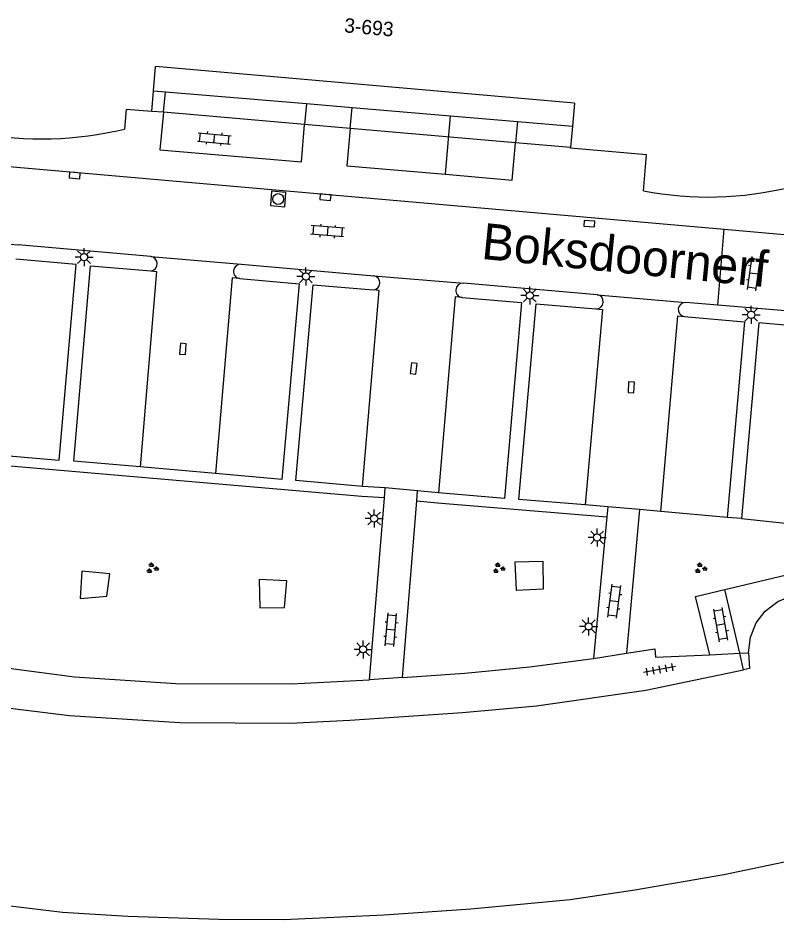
# Model space of a CAD drawing. Extents: x 131000 to 133014, y 396499 to 399001.
# Drawn here: x 132744.3 to 132796.9, y 396782.4 to 396844.9 of the extents above; entities that cross this region are included whole.
import ezdxf

# ---------------------------------------------------------------- set-up
doc = ezdxf.new("R2010")
doc.units = 0
for name, color, linetype in [('gg-anno-huisnummerreeks BGT', 7, 'Continuous'), ('gg-anno-openbare ruimte label', 7, 'Continuous'), ('gg-bbg-hoofdgebouw', 7, 'Continuous'), ('gg-bbg-onder overbouw', 7, 'Continuous'), ('gg-bbg-pand overbouw', 7, 'Continuous'), ('gg-knt-verharding', 7, 'Continuous'), ('gg-knt-verharding nz', 7, 'Continuous'), ('gt-grn-groengrens', 7, 'Continuous'), ('gt-grn-weggrens', 7, 'Continuous'), ('gt-symb-groenvak', 7, 'Continuous'), ('gt-symb-klinker verharding', 7, 'Continuous'), ('gt-symb-kolk', 7, 'Continuous'), ('gt-symb-lichtmast', 7, 'Continuous'), ('gt-symb-rioolschacht', 7, 'Continuous'), ('gt-symb-tegel verharding', 7, 'Continuous')]:
    doc.layers.add(name, color=color, linetype=linetype)

# ---------------------------------------------------------------- blocks, each defined once
blk = doc.blocks.new('gt0-LMAST')
at = {"layer": 'gt-symb-lichtmast'}
for p, q in [((-0.182, 0.173), (-0.447, 0.438)), ((-0.005, 0.246), (-0.005, 0.621)), ((0.172, 0.173), (0.437, 0.438)), ((-0.255, -0.004), (-0.63, -0.004)), ((-0.182, -0.181), (-0.447, -0.446)), ((-0.005, -0.254), (-0.005, -0.629)), ((0.437, -0.446), (0.172, -0.181)), ((0.245, -0.004), (0.62, -0.004))]:
    blk.add_line(p, q, dxfattribs=at)
blk.add_circle((-0.005, -0.004), 0.25, dxfattribs=at)
blk = doc.blocks.new('gt0-KL1')
at = {"layer": 'gt-symb-klinker verharding'}
for p, q in [((-1.15, 0.3), (1.15, 0.3)), ((-1, -0.3), (-1, 0.3)), ((-0.5, 0.3), (-0.5, 0.45)), ((0, -0.3), (0, 0.3)), ((0.5, 0.3), (0.5, 0.45)), ((1, -0.3), (1, 0.3)), ((-1.15, -0.3), (1.15, -0.3)), ((-0.5, -0.45), (-0.5, -0.3)), ((0.5, -0.45), (0.5, -0.3))]:
    blk.add_line(p, q, dxfattribs=at)
blk = doc.blocks.new('gt0-KOLK')
at = {"layer": 'gt-symb-kolk'}
blk.add_lwpolyline([(0, 0), (0.375, 0), (0.375, 0.4), (-0.375, 0.4), (-0.375, 0), (0, 0)], dxfattribs=at)
blk = doc.blocks.new('gt0-RS')
at = {"layer": 'gt-symb-rioolschacht'}
blk.add_lwpolyline([(-0.5, -0.5), (0.5, -0.5), (0.5, 0.5), (-0.5, 0.5)], close=True, dxfattribs=at)
blk.add_circle((0, 0), 0.375, dxfattribs=at)
blk = doc.blocks.new('gt0-GRVAK')
at = {"layer": 'gt-symb-groenvak'}
for p, q in [((-0.11, 0.189), (-0.228, 0.24)), ((-0.182, 0.153), (0.088, 0.153)), ((-0.091, 0.211), (-0.156, 0.322)), ((-0.047, 0.214), (-0.047, 0.393)), ((-0.004, 0.211), (0.061, 0.322)), ((0.015, 0.189), (0.133, 0.24)), ((0.262, -0.052), (0.197, 0.059)), ((0.305, -0.049), (0.305, 0.13)), ((0.349, -0.052), (0.414, 0.059)), ((-0.245, -0.228), (-0.363, -0.177)), ((-0.318, -0.264), (-0.047, -0.264)), ((-0.226, -0.206), (-0.291, -0.095)), ((-0.183, -0.203), (-0.183, -0.024)), ((-0.139, -0.206), (-0.074, -0.095)), ((-0.12, -0.228), (-0.002, -0.177)), ((0.243, -0.074), (0.125, -0.023)), ((0.17, -0.11), (0.441, -0.11)), ((0.368, -0.074), (0.486, -0.023))]:
    blk.add_line(p, q, dxfattribs=at)
blk = doc.blocks.new('gt0-TEG1')
at = {"layer": 'gt-symb-tegel verharding'}
for p, q in [((-1.125, 0), (1.125, 0)), ((-0.9, -0.25), (-0.9, 0.25)), ((-0.45, -0.25), (-0.45, 0.25)), ((0, -0.25), (0, 0.25)), ((0.45, -0.25), (0.45, 0.25)), ((0.9, -0.25), (0.9, 0.25))]:
    blk.add_line(p, q, dxfattribs=at)

msp = doc.modelspace()

# ---------------------------------------------------------------- linework, layer by layer
at = {"layer": 'gg-bbg-hoofdgebouw'}
for points in [[(132753.549, 396838.461), (132751.773, 396838.612), (132751.654, 396837.249)], [(132787.641, 396832.966), (132787.85, 396835.467), (132782.589, 396835.931), (132782.591, 396835.957)], [(132723.236, 396800.61), (132730.958, 396798.938), (132735.017, 396798.27), (132742.755, 396797.181), (132747.837, 396796.568), (132755.491, 396796.061), (132763.137, 396796.024), (132767.292, 396796.235), (132775.089, 396796.762), (132780.236, 396797.218), (132787.806, 396798.31), (132794.593, 396799.732)], [(132797.859, 396786.468), (132793.229, 396785.495), (132787.046, 396784.442), (132782.576, 396783.777), (132775.676, 396783.109), (132769.668, 396782.694), (132762.706, 396782.371), (132758.2, 396782.397), (132751.885, 396782.61), (132747.367, 396782.895), (132740.472, 396783.731), (132734.503, 396784.555), (132727.62, 396785.69), (132722.164, 396786.898)]]:
    msp.add_lwpolyline(points, dxfattribs=at)
for centre, radius, start, end in [((132745.97, 396860.537), 23.972, 259.16246, 283.71549), ((132792.162, 396856.212), 23.682, 258.9935, 283.91133)]:
    msp.add_arc(centre, radius, start, end, dxfattribs=at)
at = {"layer": 'gg-bbg-onder overbouw'}
for p, q in [((132753.672, 396839.905), (132753.815, 396841.58)), ((132782.864, 396839.052), (132753.815, 396841.58)), ((132753.549, 396838.461), (132753.672, 396839.905)), ((132782.864, 396839.052), (132782.723, 396837.454)), ((132782.723, 396837.454), (132782.591, 396835.957))]:
    msp.add_line(p, q, dxfattribs=at)
for points in [[(132794.928, 396800.904), (132795.067, 396801.991), (132795.463, 396802.982), (132796.089, 396803.798), (132796.973, 396804.462), (132797.956, 396804.879), (132799.742, 396805.32), (132799.77, 396805.203), (132799.109, 396805.044), (132799.47, 396803.547), (132807.767, 396805.546)], [(132794.928, 396800.904), (132795.006, 396799.818), (132794.593, 396799.732)]]:
    msp.add_lwpolyline(points, dxfattribs=at)
at = {"layer": 'gg-bbg-pand overbouw'}
for p, q in [((132754.359, 396838.412), (132753.549, 396838.461)), ((132764.151, 396837.56), (132754.359, 396838.412)), ((132767.314, 396837.285), (132764.151, 396837.56)), ((132778.772, 396836.289), (132767.314, 396837.285)), ((132782.591, 396835.957), (132778.772, 396836.289)), ((132793.295, 396805.304), (132798.044, 396806.437)), ((132794.327, 396800.875), (132793.295, 396805.304)), ((132794.593, 396799.732), (132794.327, 396800.875))]:
    msp.add_line(p, q, dxfattribs=at)
at = {"layer": 'gg-knt-verharding'}
for p, q in [((132719.508, 396836.766), (132793.256, 396830.306)), ((132792.798, 396825.027), (132793.256, 396830.306)), ((132793.256, 396830.306), (132797.936, 396829.887)), ((132753.471, 396828.396), (132744.273, 396829.206)), ((132759.748, 396827.861), (132768.942, 396827.066)), ((132784.433, 396825.753), (132775.163, 396826.548)), ((132792.798, 396825.027), (132790.58, 396825.218)), ((132797.497, 396824.624), (132792.798, 396825.027)), ((132757.966, 396813.338), (132752.738, 396813.8)), ((132769.744, 396812.352), (132768.164, 396812.451)), ((132769.687, 396811.654), (132769.744, 396812.352)), ((132771.985, 396812.148), (132769.744, 396812.352)), ((132771.928, 396811.45), (132771.985, 396812.148)), ((132773.426, 396812.013), (132771.985, 396812.148)), ((132768.658, 396799.027), (132769.687, 396811.654)), ((132770.933, 396799.19), (132771.928, 396811.45)), ((132785.187, 396811.041), (132783.612, 396811.168)), ((132785.187, 396811.041), (132785.12, 396810.344)), ((132787.383, 396810.846), (132785.187, 396811.041)), ((132787.383, 396810.846), (132786.463, 396800.876)), ((132788.862, 396810.707), (132787.383, 396810.846)), ((132793.464, 396810.301), (132788.862, 396810.707)), ((132785.12, 396810.344), (132784.178, 396800.523)), ((132794.455, 396810.214), (132798.933, 396809.755)), ((132784.178, 396800.523), (132786.463, 396800.876)), ((132792.245, 396800.775), (132794.327, 396800.875)), ((132770.933, 396799.19), (132768.658, 396799.027))]:
    msp.add_line(p, q, dxfattribs=at)
for points in [[(132754.359, 396838.412), (132754.118, 396835.816), (132763.937, 396834.965), (132764.151, 396837.56)], [(132767.314, 396837.285), (132767.081, 396834.699), (132773.914, 396834.108)], [(132773.914, 396834.108), (132778.547, 396833.708), (132778.772, 396836.289)], [(132742.54, 396814.658), (132747.135, 396814.269), (132748.299, 396827.842), (132744.13, 396828.225)], [(132752.738, 396813.8), (132748.135, 396814.194), (132749.292, 396827.757), (132753.483, 396827.408)], [(132759.651, 396826.875), (132763.761, 396826.515), (132762.577, 396812.936), (132757.966, 396813.338)], [(132768.164, 396812.451), (132763.55, 396812.857), (132764.738, 396826.438), (132768.892, 396826.08)], [(132775.069, 396825.555), (132779.197, 396825.211), (132778.014, 396811.613), (132773.426, 396812.013)], [(132783.612, 396811.168), (132779.003, 396811.541), (132780.198, 396825.126), (132784.349, 396824.769)], [(132790.466, 396824.249), (132794.657, 396823.882), (132793.464, 396810.301)], [(132799.776, 396823.43), (132795.651, 396823.795), (132794.455, 396810.214)], [(132792.245, 396800.775), (132791.248, 396804.808), (132793.295, 396805.304)], [(132786.463, 396800.876), (132788.435, 396801.182), (132788.477, 396800.595), (132792.245, 396800.775)], [(132770.933, 396799.19), (132775.27, 396799.501), (132779.775, 396799.924), (132784.178, 396800.523)], [(132739.597, 396800.383), (132748.189, 396799.241), (132755.211, 396798.776), (132763.241, 396798.749), (132768.658, 396799.027)]]:
    msp.add_lwpolyline(points, dxfattribs=at)
for centre, radius, start, end in [((132753.428, 396827.901), 0.497, 276.41524, 84.97649), ((132759.708, 396827.367), 0.495, 85.3623, 263.40065), ((132768.865, 396826.576), 0.496, 273.06716, 81.12688), ((132775.129, 396826.05), 0.499, 86.05665, 263.12804), ((132784.367, 396825.263), 0.494, 267.86315, 82.37831), ((132790.551, 396824.73), 0.489, 86.54508, 260.03525)]:
    msp.add_arc(centre, radius, start, end, dxfattribs=at)
at = {"layer": 'gg-knt-verharding nz'}
for p, q in [((132753.672, 396839.905), (132754.491, 396839.836)), ((132754.359, 396838.412), (132754.491, 396839.836)), ((132754.491, 396839.836), (132764.27, 396839.011)), ((132764.27, 396839.011), (132764.151, 396837.56)), ((132764.27, 396839.011), (132767.446, 396838.743)), ((132767.314, 396837.285), (132767.446, 396838.743)), ((132767.446, 396838.743), (132774.265, 396838.168)), ((132773.914, 396834.108), (132774.265, 396838.168)), ((132774.265, 396838.168), (132778.902, 396837.777)), ((132778.902, 396837.777), (132778.772, 396836.289)), ((132778.902, 396837.777), (132782.723, 396837.454)), ((132794.327, 396800.875), (132794.928, 396800.904))]:
    msp.add_line(p, q, dxfattribs=at)
for points in [[(132753.483, 396827.408), (132753.881, 396827.369), (132752.738, 396813.8)], [(132759.651, 396826.875), (132759.12, 396826.922), (132757.966, 396813.338)], [(132768.164, 396812.451), (132769.318, 396826.04), (132768.892, 396826.08)], [(132775.069, 396825.555), (132774.588, 396825.595), (132773.426, 396812.013)], [(132784.349, 396824.769), (132784.816, 396824.729), (132783.612, 396811.168)], [(132788.862, 396810.707), (132790.023, 396824.288), (132790.466, 396824.249)]]:
    msp.add_lwpolyline(points, dxfattribs=at)
at = {"layer": 'gt-grn-groengrens'}
msp.add_line((132794.455, 396810.214), (132793.464, 396810.301), dxfattribs=at)
for points in [[(132769.687, 396811.654), (132768.12, 396811.752), (132741.013, 396814.091)], [(132771.928, 396811.45), (132773.361, 396811.316), (132785.12, 396810.344)], [(132778.72, 396807.199), (132778.811, 396805.262), (132780.708, 396805.339), (132780.685, 396807.241), (132778.72, 396807.199)], [(132750.642, 396806.38), (132748.702, 396806.581), (132748.57, 396804.677), (132750.421, 396804.835), (132750.642, 396806.38)], [(132762.924, 396805.906), (132760.986, 396805.987), (132761.041, 396804.029), (132762.744, 396804.061), (132762.924, 396805.906)]]:
    msp.add_lwpolyline(points, dxfattribs=at)
at = {"layer": 'gt-grn-weggrens'}
for p, q in [((132738.045, 396829.736), (132744.273, 396829.206)), ((132753.471, 396828.396), (132759.748, 396827.861)), ((132768.942, 396827.066), (132775.163, 396826.548)), ((132784.433, 396825.753), (132790.58, 396825.218))]:
    msp.add_line(p, q, dxfattribs=at)

# ---------------------------------------------------------------- block references
at = {"layer": 'gt-symb-groenvak'}
for p in [(132753.576, 396806.775), (132777.603, 396806.775), (132791.609, 396806.775)]:
    msp.add_blockref('gt0-GRVAK', p, dxfattribs=at)
at = {"layer": 'gt-symb-klinker verharding'}
for p, rotation in [((132757.886, 396836.592), -5.220361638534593), ((132765.733, 396830.16), 175.12211914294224), ((132795.315, 396827.213), 81.83749053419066), ((132785.63, 396804.48), 82.64762064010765), ((132770.135, 396802.505), 85.24111433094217), ((132793.013, 396802.859), 99.96151659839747)]:
    msp.add_blockref('gt0-KL1', p, dxfattribs=dict(at, rotation=rotation))
at = {"layer": 'gt-symb-kolk'}
for p, rotation in [((132748.218, 396834.227), 175.00791883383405), ((132765.609, 396832.714), 175.00791883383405), ((132783.91, 396830.884), 177.13473427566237), ((132755.905, 396821.98), 86.0449623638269), ((132771.508, 396820.651), -96.37182240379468), ((132787.006, 396819.321), 87.76436310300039)]:
    msp.add_blockref('gt0-KOLK', p, dxfattribs=dict(at, rotation=rotation))
at = {"layer": 'gt-symb-lichtmast'}
for p in [(132748.855, 396828.368), (132764.245, 396827.026), (132779.769, 396825.697), (132795.121, 396824.363), (132768.973, 396810.226), (132784.435, 396808.918), (132783.853, 396802.746), (132768.206, 396801.151)]:
    msp.add_blockref('gt0-LMAST', p, dxfattribs=at)
at = {"layer": 'gt-symb-rioolschacht', "rotation": -4.992081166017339}
msp.add_blockref('gt0-RS', (132762.315, 396832.389), dxfattribs=at)
at = {"layer": 'gt-symb-tegel verharding', "rotation": -169.80279442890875}
msp.add_blockref('gt0-TEG1', (132788.757, 396799.749), dxfattribs=at)

# ---------------------------------------------------------------- texts
at = {"layer": 'gg-anno-huisnummerreeks BGT'}
msp.add_text('3-693', height=1, rotation=355, dxfattribs=at).set_placement((132766.863, 396843.959))
at = {"layer": 'gg-anno-openbare ruimte label'}
msp.add_text('Boksdoornerf', height=2.5, rotation=354.3, dxfattribs=at).set_placement((132776.355, 396828.247))

doc.saveas('drawing.dxf')
